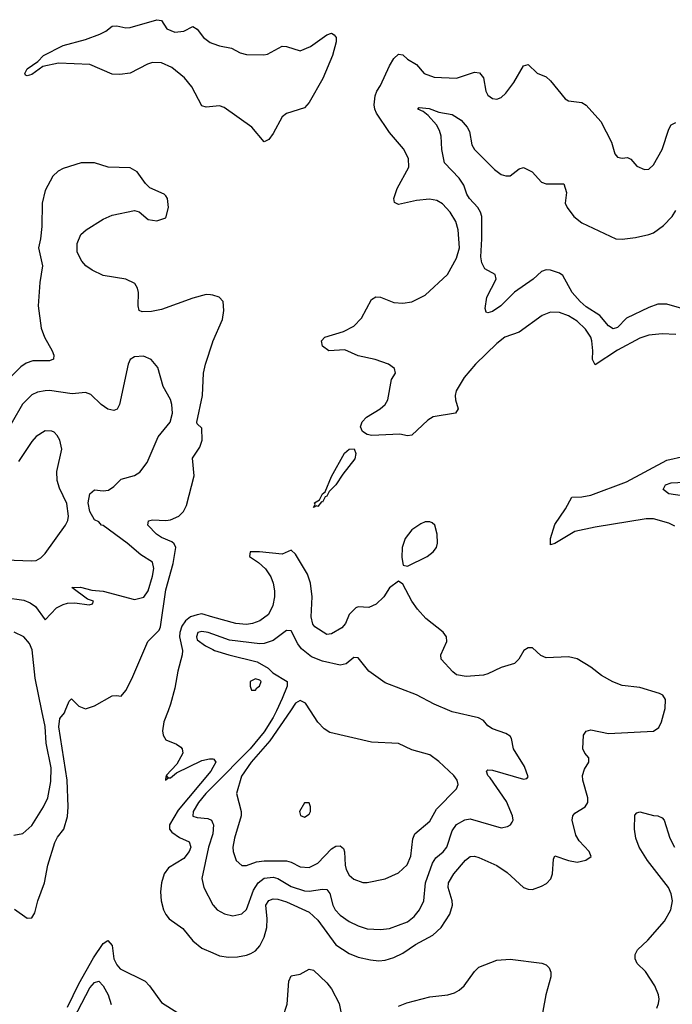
# Model space of a CAD drawing. Header units: inches. Extents: x 1384664 to 1536621, y 460766 to 646467.
# Tile 428 of 488: x 1479136 to 1482055, y 578687 to 583090. Entities that reach past the tile are written whole.
import ezdxf

# ---------------------------------------------------------------- set-up
doc = ezdxf.new("R2010")
doc.units = ezdxf.units.IN
doc.header["$MEASUREMENT"] = 0
for name, color, linetype in [('B4577', 7, 'Continuous'), ('B4578', 7, 'Continuous'), ('B4587', 7, 'Continuous'), ('B4588', 7, 'Continuous')]:
    doc.layers.add(name, color=color, linetype=linetype)

msp = doc.modelspace()

# ---------------------------------------------------------------- linework, layer by layer
at = {"layer": 'B4577', "color": 5}
for points, elevation in [([(1479110, 579443), (1479150, 579450.4), (1479190, 579487.2), (1479242.2, 579570), (1479261.6, 579610), (1479275.8, 579684.2), (1479276.1, 579744), (1479255, 579855), (1479249.5, 579930), (1479235.3, 580000)], 740), ([(1479113, 579113), (1479170, 579072.9), (1479190, 579074), (1479203.4, 579096.6), (1479217, 579150), (1479246.9, 579230), (1479262.2, 579310), (1479292.5, 579410), (1479305.3, 579434.7), (1479333.8, 579470), (1479350, 579526.4), (1479352.6, 579570), (1479347.9, 579690), (1479311.5, 579928.5), (1479315.1, 579964.9), (1479336.2, 579990), (1479340, 580000)], 720), ([(1479799.4, 580000), (1479780.9, 579950), (1479775.2, 579910), (1479778.3, 579890), (1479789.6, 579869.6), (1479837.6, 579850), (1479856.7, 579836.7), (1479863.1, 579830), (1479865.5, 579810), (1479838.3, 579761.7), (1479790.5, 579710), (1479798, 579702), (1479790, 579706), (1479788, 579690), (1479800.1, 579699.9), (1479810, 579700.2), (1479837.5, 579722.5), (1479950, 579777.5), (1479985.3, 579785.3), (1480000, 579784.4)], 720), ([(1480000, 579746.2), (1479990.6, 579730), (1479844.8, 579555.2), (1479806.7, 579490), (1479806.3, 579470), (1479816.3, 579456.3), (1479850, 579433.5), (1479893.4, 579413.4), (1479901, 579390), (1479894.4, 579370), (1479870, 579339.2), (1479802.2, 579297.8), (1479782, 579270), (1479770.2, 579230), (1479766, 579190), (1479769.3, 579150), (1479779.7, 579110), (1479789, 579089), (1479804.4, 579070), (1479865.4, 579025.4), (1479910.7, 578970.7), (1479950, 578938.2), (1480000, 578917.2)], 720), ([(1480000, 579661.7), (1479968.5, 579630), (1479935.4, 579590), (1479911.8, 579550), (1479910, 579528.9), (1479930, 579521.8), (1479977.9, 579517.9), (1479993.2, 579510), (1480000, 579495.8)], 740), ([(1480000, 579449.3), (1479979.7, 579390), (1479950.2, 579250), (1479959.2, 579210), (1480000, 579131.8)], 740), ([(1479350, 578674), (1479400.7, 578779.3), (1479465.7, 578894.3), (1479510, 578959), (1479530, 578971.9), (1479549.5, 578949.5), (1479557.6, 578890), (1479570, 578863.2), (1479585.3, 578845.3), (1479697.4, 578790), (1479716.9, 578770), (1479770, 578695.2), (1479871.5, 578631.5)], 680), ([(1479360.8, 578590), (1479450, 578760.8), (1479470, 578785.2), (1479490, 578791), (1479509.3, 578770), (1479531.1, 578730), (1479545.7, 578685.7)], 660)]:
    msp.add_lwpolyline(points, dxfattribs=dict(at, elevation=elevation))
at = {"layer": 'B4578', "color": 5}
for points, elevation in [([(1480000, 582702.3), (1479970, 582699.3), (1479950, 582705.4), (1479906, 582790), (1479873.4, 582830), (1479816, 582876), (1479770, 582897.3), (1479730, 582898.9), (1479708.2, 582891.8), (1479630, 582850.6), (1479584.6, 582844.6), (1479550, 582846.3), (1479450, 582889.8), (1479310, 582895.8), (1479239.3, 582880.7), (1479190, 582845.7), (1479170, 582839.8), (1479162.2, 582842.2), (1479158.5, 582850), (1479169.9, 582870.1), (1479216.4, 582903.6), (1479242.9, 582930), (1479330, 582974.8), (1479430, 583002), (1479494.5, 583025.5), (1479521.3, 583038.7), (1479550, 583060.9), (1479570, 583062.2), (1479610, 583053.7), (1479630, 583055.9), (1479750, 583090.2), (1479770, 583087), (1479794.3, 583050), (1479830, 583034), (1479870, 583039.4), (1479910, 583059.6), (1479930, 583047.6), (1479958, 583010), (1479988.5, 582988.5), (1480000, 582984.3)], 680), ([(1480000, 581857.8), (1479990, 581860.5), (1479970, 581861.1), (1479910, 581845.6), (1479770, 581793.8), (1479725.2, 581785.2), (1479684.2, 581784.2), (1479669.6, 581790), (1479665.4, 581810), (1479667.7, 581870), (1479663.1, 581890), (1479650.5, 581910.5), (1479610, 581929.8), (1479510, 581946.8), (1479459.5, 581970), (1479431.8, 581990), (1479414, 582010), (1479392.7, 582050), (1479392.7, 582090), (1479409.4, 582130), (1479433.2, 582150), (1479510, 582197.6), (1479550, 582216.4), (1479650, 582237.3), (1479670.6, 582230.6), (1479710, 582196.3), (1479750, 582190.7), (1479790, 582204.7), (1479801.2, 582250), (1479797.2, 582290), (1479790, 582302), (1479782, 582310), (1479718, 582338), (1479698, 582358), (1479660.9, 582410), (1479630, 582427.3), (1479531.2, 582431.2), (1479470, 582449.7), (1479410.4, 582449.7), (1479330, 582425.1), (1479307.7, 582412.3), (1479284.6, 582390), (1479250, 582327), (1479236.3, 582270), (1479234.7, 582165.3), (1479229.2, 582110.8), (1479219.6, 582070), (1479238.5, 581990), (1479225.4, 581914.6), (1479218.6, 581810), (1479231.5, 581710), (1479247.4, 581670), (1479281.4, 581610), (1479289.2, 581590), (1479287.6, 581572.4), (1479270, 581565), (1479195.1, 581564.9), (1479165.5, 581554.5), (1479141.5, 581538.5), (1479091.6, 581488.4)], 720), ([(1479340, 580000), (1479356.6, 580043.4), (1479367.2, 580052.8), (1479401, 580021), (1479430, 580008.8), (1479470, 580021.2), (1479550, 580066.5), (1479568.8, 580068.8), (1479590, 580064.9), (1479610, 580090.3), (1479637.9, 580142.1), (1479709, 580310), (1479759.5, 580360.5), (1479765.4, 580374.6), (1479790, 580540.5), (1479822.1, 580657.9), (1479833.6, 580730), (1479826.5, 580746.5), (1479815.9, 580755.9), (1479770, 580775.2), (1479748.4, 580790), (1479709.7, 580830), (1479711.4, 580848.6), (1479730, 580853.7), (1479790, 580851.2), (1479810, 580854.3), (1479847.4, 580870), (1479868.9, 580891.1), (1479882.4, 580917.6), (1479917, 581050), (1479908.5, 581130), (1479941.3, 581178.7), (1479951.5, 581210), (1479950, 581264), (1479930, 581282.7), (1479927.8, 581290), (1479954, 581410), (1479958.8, 581510), (1479966.9, 581550), (1479999.3, 581650), (1480000, 581651.5)], 720), ([(1479070, 580505.9), (1479154.1, 580494.1), (1479182.4, 580482.4), (1479206.2, 580466.2), (1479250, 580406.4), (1479300.6, 580459.4), (1479330, 580474.4), (1479350, 580480.4), (1479382, 580482), (1479446, 580474), (1479462, 580478), (1479466, 580490), (1479439, 580499), (1479369.5, 580550.5), (1479407.6, 580552.4), (1479458.7, 580538.7), (1479510, 580535), (1479650, 580497), (1479691.9, 580508.1), (1479710, 580536.4), (1479730, 580601.6), (1479736.2, 580636.2), (1479730, 580663.6), (1479677.6, 580697.6), (1479616.4, 580750), (1479510, 580827.6), (1479501.2, 580830), (1479490, 580844), (1479470, 580854), (1479450, 580891.3), (1479442, 580930), (1479450, 580970.4), (1479470, 580988.1), (1479510, 580983), (1479533.8, 580986.2), (1479557.2, 581002.8), (1479590, 581035.8), (1479650, 581052.4), (1479673, 581067), (1479706.6, 581110), (1479755.7, 581224.3), (1479808.5, 581290), (1479819.3, 581330), (1479816.4, 581370), (1479810, 581392.3), (1479778, 581450), (1479754.3, 581534.3), (1479724, 581570), (1479690, 581585.1), (1479650, 581582.4), (1479630.6, 581570), (1479620.4, 581550), (1479583.1, 581370), (1479571.4, 581348.6), (1479557.2, 581342.8), (1479530, 581348.4), (1479499.7, 581370), (1479453.8, 581413.8), (1479430, 581423.5), (1479370, 581416.5), (1479270, 581431.3), (1479250, 581430.6), (1479216.1, 581423.9), (1479190, 581412.8), (1479149, 581371), (1479056.2, 581210)], 740), ([(1478990, 580678.3), (1479190, 580669.7), (1479210, 580672.2), (1479230, 580683.4), (1479250, 580702.4), (1479341.1, 580830), (1479351.7, 580850), (1479354.8, 580870), (1479347, 580927), (1479314.5, 580994.5), (1479303.5, 581030), (1479302.5, 581070), (1479325.1, 581170), (1479315.8, 581210), (1479303.6, 581230), (1479290, 581245.1), (1479279, 581250), (1479250, 581251.3), (1479210, 581226.3), (1479190, 581204.2), (1479130, 581114.7)], 760), ([(1480000, 580418.7), (1479950, 580432.7), (1479930, 580429.5), (1479900.3, 580419.7), (1479878, 580402), (1479861.7, 580378.3), (1479851.5, 580350), (1479850.1, 580330), (1479863.7, 580270), (1479863.2, 580250), (1479842.9, 580177), (1479830, 580100.5), (1479810.4, 580029.7), (1479799.4, 580000)], 720), ([(1479235.3, 580000), (1479205.8, 580145.8), (1479192.2, 580272.2), (1479179.9, 580299.9), (1479154.6, 580330), (1479111.9, 580351.9)], 740), ([(1480000, 580342.4), (1479979.3, 580350), (1479950, 580354.5), (1479933.4, 580350), (1479927.4, 580330), (1479930, 580317.3), (1479967, 580290), (1480000, 580273.9)], 740)]:
    msp.add_lwpolyline(points, dxfattribs=dict(at, elevation=elevation))
at = {"layer": 'B4587', "color": 5}
for points, elevation in [([(1480000, 579131.8), (1480000.9, 579130), (1480019.5, 579110), (1480051.9, 579091.9), (1480090, 579083.5), (1480130, 579091.3), (1480150, 579111.6), (1480182.3, 579197.7), (1480202.4, 579230), (1480230, 579251.3), (1480270, 579255.4), (1480290.1, 579250.1), (1480350, 579214.5), (1480410, 579194.9), (1480430, 579192.5), (1480490, 579201.9), (1480510, 579200.2), (1480523.3, 579183.3), (1480536.1, 579130), (1480547, 579110), (1480570, 579086.2), (1480610, 579057.4), (1480650, 579037.7), (1480690, 579025.2), (1480750, 579021.7), (1480790, 579025.5), (1480870, 579055.8), (1480900.4, 579079.6), (1480923.7, 579110), (1480942.9, 579150), (1480951.4, 579230), (1480981.6, 579318.4), (1480997.5, 579342.5), (1481030.7, 579369.3), (1481046.5, 579390), (1481070, 579462.4), (1481090, 579491.3), (1481127.3, 579512.7), (1481150, 579516.6), (1481290, 579476.5), (1481318.4, 579481.6), (1481330.9, 579489.1), (1481339, 579501), (1481342.7, 579510), (1481340.6, 579530), (1481313.4, 579593.4), (1481240.5, 579700.5), (1481229.8, 579710), (1481223.6, 579730), (1481230, 579736.4), (1481250, 579733.7), (1481390, 579694), (1481403.7, 579696.3), (1481410, 579704.7), (1481393.6, 579750), (1481345, 579830), (1481335.9, 579875.9), (1481330, 579886.6), (1481310, 579898.4), (1481250, 579918.4), (1481230, 579932), (1481210, 579955.6), (1481188.5, 579968.5), (1481070, 579995.5), (1481059.5, 580000)], 740), ([(1480284.4, 580000), (1480270, 579969.4), (1480230, 579905.8), (1480167.4, 579830), (1480000, 579661.7)], 740), ([(1480000, 578917.2), (1480030, 578904.6), (1480070, 578898.5), (1480110, 578899.7), (1480150, 578906.4), (1480170, 578914.4), (1480190, 578926.9), (1480210, 578949), (1480230, 578987.2), (1480241.2, 579030), (1480243.1, 579070), (1480237.5, 579130), (1480250, 579152), (1480270, 579158.6), (1480290, 579156.7), (1480330, 579144.8), (1480430, 579099.8), (1480470, 579063.1), (1480550, 578953.6), (1480610, 578913.8), (1480650, 578897.8), (1480705.3, 578885.3), (1480742.2, 578882.2), (1480770, 578885.2), (1480810, 578896.6), (1480850, 578915.3), (1480906, 578954), (1480983.9, 578996.1), (1481021.7, 579030), (1481059.6, 579090), (1481071.2, 579130), (1481069.9, 579150), (1481052.7, 579210), (1481054.1, 579230), (1481077, 579270), (1481130, 579331.3), (1481150, 579348.1), (1481170, 579350.3), (1481190, 579343.6), (1481270, 579307.8), (1481316.8, 579276.8), (1481390, 579210.2), (1481410, 579201.8), (1481430, 579200.7), (1481470, 579214.9), (1481491.9, 579228.1), (1481511.8, 579248.2), (1481518.6, 579270), (1481524.1, 579335.9), (1481530, 579350.4), (1481590, 579330.3), (1481630, 579322.4), (1481667.8, 579332.2), (1481692, 579348), (1481683.6, 579370), (1481638.5, 579418.5), (1481623.9, 579443.9), (1481606.8, 579510), (1481609.2, 579530), (1481618.2, 579541.8), (1481665.1, 579570), (1481676.8, 579590), (1481677.1, 579610), (1481654.3, 579690), (1481653.6, 579710), (1481661.8, 579738.2), (1481681.7, 579770), (1481682, 579790), (1481663.6, 579810), (1481655.1, 579830), (1481656.9, 579890), (1481670, 579908.4), (1481690, 579914.7), (1481770, 579898.4), (1481971, 579909), (1481994.8, 579925.2), (1482006.4, 579950), (1482020.4, 580000)], 720), ([(1480347, 580000), (1480255.3, 579864.7), (1480171.2, 579770), (1480127.5, 579707.5), (1480105.2, 579630), (1480127, 579550), (1480126.4, 579530), (1480096.2, 579430), (1480089.3, 579390), (1480090.2, 579370), (1480104.4, 579330), (1480130, 579307.7), (1480150, 579308.3), (1480195.8, 579324.2), (1480230, 579329.2), (1480330, 579328.4), (1480350, 579323.5), (1480390, 579302.4), (1480430, 579298.9), (1480470, 579319), (1480530, 579382.3), (1480550, 579394.5), (1480570, 579395.8), (1480584, 579384), (1480589.4, 579369.4), (1480591.3, 579310), (1480596.2, 579290), (1480610, 579264.7), (1480630, 579247.3), (1480670, 579231.3), (1480690, 579231.3), (1480770, 579248.9), (1480830, 579275.6), (1480869.2, 579310.8), (1480885, 579350), (1480893.6, 579426.4), (1480903.5, 579450), (1480970, 579505.7), (1481000, 579560), (1481089.7, 579650), (1481096.9, 579670), (1481092.4, 579690), (1481077.4, 579710), (1481010, 579772.6), (1480970, 579802.6), (1480890, 579825.1), (1480830, 579853.5), (1480710, 579859.3), (1480522.9, 579902.9), (1480498.4, 579918.4), (1480468.9, 579948.9), (1480436.4, 580000)], 760), ([(1480000, 579784.4), (1480004.1, 579784.1), (1480013.8, 579770), (1480000, 579746.2)], 720), ([(1481985.1, 578670), (1481993.7, 578690), (1481995.6, 578710), (1481993.3, 578730), (1481976.4, 578770), (1481934.3, 578834.3), (1481897.7, 578870), (1481888.9, 578890), (1481888.9, 578910), (1481899.7, 578930), (1481945.8, 578974.2), (1482020.5, 579059.5), (1482047.9, 579110), (1482055, 579150), (1482050, 579181.3), (1482037.1, 579210), (1481943.1, 579330), (1481906.7, 579390), (1481892, 579430), (1481885, 579470), (1481887.8, 579532.2), (1481896.2, 579543.8), (1481910, 579547.1), (1481970, 579530.9), (1481990, 579530.1), (1482010, 579521.1), (1482019, 579510), (1482044.4, 579430), (1482064.1, 579390)], 680), ([(1480000, 579495.8), (1480002.7, 579490), (1480000.3, 579450), (1480000, 579449.3)], 740), ([(1480830, 578678.9), (1480867, 578693), (1480970, 578721.1), (1481050.8, 578729.2), (1481081.3, 578738.7), (1481102, 578750), (1481124.4, 578770), (1481170, 578833.4), (1481190, 578852.9), (1481270, 578884.6), (1481330, 578888.9), (1481470.9, 578870.9), (1481490, 578863.1), (1481504.2, 578850), (1481511, 578831), (1481511, 578810), (1481489.3, 578730), (1481463, 578583)], 680), ([(1480312.5, 578627.5), (1480332.4, 578687.6), (1480340.4, 578790), (1480350, 578814.5), (1480390, 578821.5), (1480430, 578844.2), (1480450, 578840.5), (1480510, 578782.6), (1480530, 578756.3), (1480564.5, 578690), (1480582, 578602)], 680)]:
    msp.add_lwpolyline(points, dxfattribs=dict(at, elevation=elevation))
at = {"layer": 'B4587', "color": 5, "elevation": 780}
msp.add_lwpolyline([(1480410, 579588.7), (1480386.8, 579550), (1480391.3, 579531.3), (1480410, 579524.7), (1480430, 579538), (1480436, 579550), (1480437.2, 579570), (1480430, 579588)], close=True, dxfattribs=at)
at = {"layer": 'B4588', "color": 5}
for points, elevation in [([(1480000, 582984.3), (1480030, 582973.1), (1480083, 582963), (1480121.5, 582941.5), (1480150, 582935), (1480227.5, 582932.5), (1480244.3, 582935.7), (1480310, 582971.9), (1480330, 582970.2), (1480390, 582950.2), (1480436, 582970), (1480510, 583022.2), (1480530, 583030.2), (1480542.7, 583022.7), (1480551.2, 583011.2), (1480551.7, 582991.7), (1480534.7, 582930), (1480492.1, 582827.9), (1480430, 582719.2), (1480410, 582695.7), (1480329.6, 582670.4), (1480310, 582656.4), (1480270, 582580.5), (1480250, 582554.7), (1480230, 582544.5), (1480173.5, 582610), (1480050, 582698.1), (1480030, 582705.2), (1480000, 582702.3)], 680), ([(1482070, 581681.7), (1482010, 581685.8), (1481950, 581679.5), (1481910, 581665.7), (1481810, 581612.8), (1481710, 581546.8), (1481697.5, 581570), (1481699.4, 581610), (1481694.7, 581654.7), (1481690, 581670.9), (1481666.5, 581706.5), (1481630, 581742.5), (1481590, 581766.4), (1481550, 581781.1), (1481510, 581782.7), (1481472.1, 581768), (1481370, 581693.5), (1481306, 581670), (1481270, 581642.4), (1481174.2, 581550), (1481124.2, 581490), (1481088.6, 581430), (1481083.5, 581410), (1481084.6, 581390), (1481097.8, 581350), (1481084.4, 581330), (1480985.6, 581314.4), (1480961.1, 581298.9), (1480890, 581231.5), (1480870, 581229.5), (1480836.9, 581236.9), (1480711.1, 581231.1), (1480690, 581234.5), (1480668.5, 581248.5), (1480660.9, 581270), (1480668.3, 581291.7), (1480687.6, 581312.4), (1480748, 581350), (1480771.3, 581370), (1480782, 581390), (1480799, 581481), (1480816.9, 581510), (1480812.1, 581530), (1480786, 581550), (1480726, 581570), (1480650, 581587.4), (1480590, 581613.7), (1480519.3, 581610), (1480489.7, 581630), (1480486.1, 581653.9), (1480500.9, 581670), (1480584.6, 581695.4), (1480630, 581719.7), (1480665, 581755), (1480710, 581838.7), (1480729, 581851), (1480750, 581849.2), (1480810, 581825.8), (1480850, 581822.5), (1480890, 581828.1), (1480950, 581857.7), (1481050, 581951.2), (1481090, 582023.6), (1481102.6, 582070), (1481097.6, 582150), (1481087.3, 582187.3), (1481061.8, 582230), (1481026.9, 582266.9), (1481000.9, 582280.9), (1480968.2, 582288.2), (1480910, 582282.3), (1480830, 582264.1), (1480812.5, 582272.5), (1480809.8, 582290), (1480824.3, 582335.7), (1480876.4, 582430), (1480875.1, 582470), (1480852.6, 582512.6), (1480790, 582586.3), (1480732.2, 582672.2), (1480723.9, 582690), (1480721.3, 582710), (1480725.6, 582750), (1480733.8, 582770), (1480750, 582796), (1480790, 582883.9), (1480810, 582916), (1480830, 582936.2), (1480850, 582933.1), (1480870, 582913.6), (1480910.2, 582890.2), (1480945.3, 582850), (1480990, 582832.8), (1481090, 582829.3), (1481170, 582855.1), (1481192.7, 582852.7), (1481210.1, 582830.1), (1481221.2, 582770), (1481230, 582752.4), (1481250, 582737.4), (1481270, 582734.6), (1481290, 582741.7), (1481310, 582761.1), (1481346.6, 582810), (1481390, 582884), (1481410, 582890.5), (1481450, 582850.5), (1481490, 582834.4), (1481510, 582816.5), (1481575.7, 582735.7), (1481590, 582727.7), (1481650, 582720.2), (1481670, 582708.4), (1481734.6, 582634.6), (1481782.2, 582542.2), (1481798.3, 582490), (1481810, 582475.3), (1481830, 582470.4), (1481854.6, 582474.6), (1481870, 582466.4), (1481895.5, 582435.5), (1481930, 582419.6), (1481950, 582421.1), (1481970, 582441.3), (1482009, 582510), (1482038.9, 582601.1), (1482050, 582619.5), (1482070, 582630.3)], 680), ([(1482190, 581771.6), (1482030, 581817.4), (1481990, 581817.5), (1481950, 581803.2), (1481850, 581755.2), (1481810, 581714.1), (1481790, 581707.4), (1481770, 581721.4), (1481730, 581766.9), (1481670, 581805.5), (1481643.1, 581830), (1481607.5, 581870), (1481565.6, 581945.6), (1481550, 581957.1), (1481510, 581970.8), (1481490, 581972.1), (1481470, 581964), (1481432.8, 581930), (1481348.8, 581871.2), (1481287.2, 581810), (1481250, 581785.3), (1481230, 581779.5), (1481223, 581783), (1481218, 581798), (1481225.6, 581850), (1481267.3, 581930), (1481262.7, 581950), (1481216.3, 581976.3), (1481202.8, 582002.8), (1481198.9, 582030), (1481203.6, 582110), (1481202.3, 582210), (1481196.4, 582230), (1481184.3, 582250), (1481147.1, 582290), (1481135.4, 582310), (1481121.7, 582350), (1481102.2, 582382.2), (1481035.3, 582450), (1481024.5, 582510), (1481021.5, 582570), (1481014.2, 582594.2), (1480999.6, 582619.6), (1480962.2, 582662.2), (1480939.8, 582679.8), (1480917.2, 582690), (1480922.5, 582697.5), (1480967.6, 582692.4), (1481010, 582676.9), (1481070, 582666.2), (1481110, 582640.7), (1481137.6, 582610), (1481147.6, 582590), (1481158.9, 582530), (1481170.3, 582510), (1481260.2, 582420.2), (1481290, 582398), (1481310, 582391.2), (1481330, 582391.5), (1481370, 582423.1), (1481390, 582429), (1481428.7, 582410), (1481470, 582364.2), (1481490, 582355.8), (1481570, 582356.4), (1481582.3, 582317.7), (1481575.6, 582270), (1481585, 582250), (1481614.8, 582210), (1481650, 582182.4), (1481802.4, 582110), (1481830, 582108), (1481890, 582115.5), (1481950, 582128.9), (1481970, 582137.7), (1482015.3, 582170), (1482054.2, 582210), (1482070, 582237.1)], 660), ([(1480000, 581651.5), (1480043.1, 581750), (1480049.6, 581789.6), (1480046, 581830), (1480028.7, 581850), (1480000, 581857.8)], 720), ([(1482065.6, 580825.6), (1482038.7, 580838.7), (1481970, 580857.8), (1481937.5, 580857.5), (1481710, 580821.3), (1481618.3, 580801.7), (1481530, 580747.1), (1481510, 580741.2), (1481509.8, 580769.8), (1481530, 580833.1), (1481577.7, 580902.3), (1481604.9, 580955.1), (1481650, 580955.9), (1481690, 580963.6), (1481850, 581024), (1482030, 581120.4), (1482110, 581138)], 680), ([(1482110, 580959.9), (1482039.5, 580970), (1482013.6, 580990), (1482024, 581010), (1482050, 581018.8), (1482110, 581022)], 660), ([(1482020.4, 580000), (1482023.2, 580010), (1482024.8, 580050), (1482012.8, 580070), (1481997.1, 580077.1), (1481910, 580104.1), (1481830, 580113.3), (1481788.6, 580128.6), (1481737.4, 580157.4), (1481690, 580194.8), (1481630, 580231.6), (1481590, 580241.1), (1481490, 580236.8), (1481467.1, 580247.1), (1481430, 580280.5), (1481410, 580280.5), (1481390.2, 580269.8), (1481368.7, 580230), (1481349.2, 580210.8), (1481290, 580194), (1481230, 580164.9), (1481210, 580159.2), (1481132.8, 580152.8), (1481090, 580161), (1481073.2, 580173.2), (1481020.5, 580230), (1481019.7, 580250), (1481046.3, 580310), (1481044.2, 580330), (1481030, 580351.5), (1480952.9, 580412.9), (1480914.7, 580454.7), (1480889.6, 580490), (1480850, 580566), (1480830, 580579), (1480790.5, 580550), (1480765.3, 580510), (1480730, 580475.8), (1480697.8, 580462.2), (1480650, 580465.3), (1480640.1, 580459.9), (1480610.1, 580429.9), (1480592.5, 580390), (1480576.8, 580370), (1480530, 580343.7), (1480510, 580340.4), (1480455.4, 580375.4), (1480446.5, 580386.5), (1480439.5, 580419.5), (1480444.7, 580510), (1480436.9, 580570), (1480422.5, 580610), (1480370, 580699.7), (1480350, 580718.4), (1480310, 580700.5), (1480208.9, 580711.1), (1480166.8, 580710), (1480164, 580690), (1480203.5, 580663.5), (1480234.7, 580634.7), (1480259, 580599), (1480269.6, 580570), (1480276.3, 580536.3), (1480276, 580510), (1480268.1, 580470), (1480249.4, 580430.6), (1480210, 580402.7), (1480177.4, 580390), (1480150, 580385.5), (1480103.1, 580390), (1480000, 580418.7)], 720), ([(1481059.5, 580000), (1480990, 580029.9), (1480910, 580071.7), (1480770, 580124.6), (1480697.2, 580177.2), (1480650, 580236.4), (1480630, 580237.7), (1480596.5, 580210), (1480570, 580203.8), (1480490, 580221), (1480441.2, 580241.2), (1480396.7, 580276.7), (1480379.4, 580299.4), (1480350, 580357.6), (1480330, 580358.7), (1480270, 580314.2), (1480230, 580300.4), (1480210, 580298.5), (1480074.8, 580314.8), (1480000, 580342.4)], 740), ([(1480000, 580273.9), (1480008, 580270), (1480071, 580250), (1480198.4, 580218.4), (1480247.3, 580190), (1480268.8, 580168.8), (1480332.4, 580130), (1480331.8, 580110), (1480310, 580054.8), (1480284.4, 580000)], 740), ([(1480436.4, 580000), (1480414.5, 580034.5), (1480390, 580046.4), (1480370, 580033.8), (1480347, 580000)], 760)]:
    msp.add_lwpolyline(points, dxfattribs=dict(at, elevation=elevation))
for points, elevation in [([(1480490, 580933.3), (1480486, 580934), (1480470, 580913.6), (1480463.5, 580916.5), (1480450, 580909.2), (1480457.5, 580922.5), (1480455.1, 580930), (1480476.4, 580943.6), (1480490, 580970.2), (1480501.6, 580978.4), (1480530, 581047.6), (1480588.3, 581151.7), (1480610, 581170.1), (1480631.6, 581171.6), (1480639.6, 581150), (1480634.2, 581125.8), (1480581.5, 581058.5), (1480550.1, 581009.9), (1480520.4, 580979.6), (1480510, 580959.1), (1480502.8, 580957.2)], 680), ([(1480970, 580845.1), (1480950, 580844.2), (1480930, 580836.3), (1480890, 580809.6), (1480859.5, 580770), (1480846.4, 580730), (1480845.2, 580685.2), (1480851.1, 580651.1), (1480870, 580646.8), (1480958, 580690), (1480984.5, 580710), (1480999.6, 580730), (1481004.2, 580750), (1481003.6, 580790), (1480992, 580830), (1480980.1, 580840.1)], 720), ([(1480190, 580142.7), (1480167.3, 580130), (1480166.8, 580110), (1480172, 580092), (1480190, 580091.3), (1480197, 580103), (1480208.7, 580110), (1480216, 580130), (1480210, 580137.2)], 740)]:
    msp.add_lwpolyline(points, close=True, dxfattribs=dict(at, elevation=elevation))

doc.saveas('drawing.dxf')
